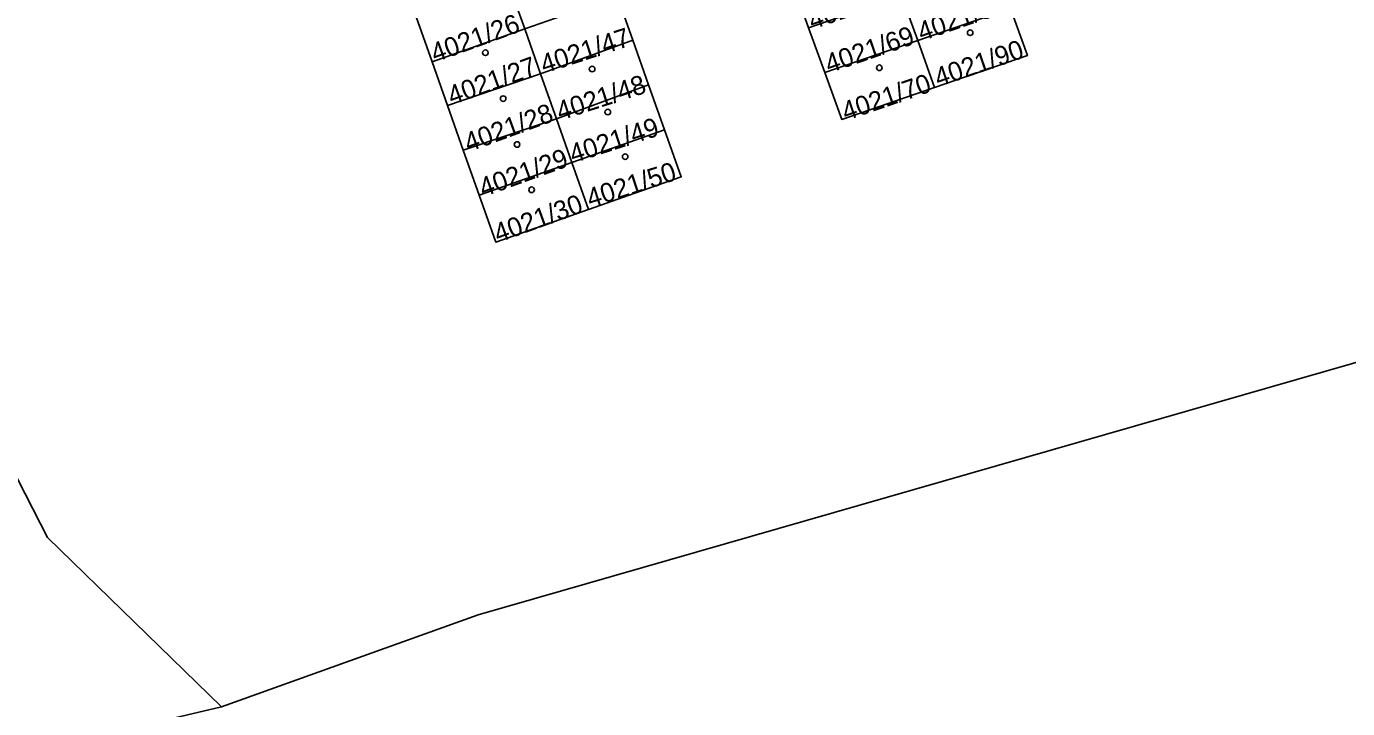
# Model space of a CAD drawing. Extents: x -869103 to -863415, y -1015889 to -1012477.
# Drawn here: x -868200.8 to -868118.2, y -1013994.1 to -1013951.4 of the extents above; entities that cross this region are included whole.
import ezdxf

# ---------------------------------------------------------------- set-up
doc = ezdxf.new("R2010")
doc.units = 0
for name, color, linetype in [('Hranice parcel', 7, 'Continuous'), ('Parcelní čísla', 7, 'Continuous'), ('Značky budov', 7, 'Continuous')]:
    doc.layers.add(name, color=color, linetype=linetype)

msp = doc.modelspace()

# ---------------------------------------------------------------- linework, layer by layer
at = {"layer": 'Hranice parcel'}
for p, q in [((-868152.89, -1013948.73), (-868151.89, -1013951.53)), ((-868169.64, -1013951.6), (-868170.61, -1013948.87)), ((-868169.64, -1013951.6), (-868163.85, -1013949.57)), ((-868162.88, -1013952.3), (-868163.85, -1013949.57)), ((-868151.89, -1013951.53), (-868146.08, -1013949.52)), ((-868145.07, -1013952.32), (-868146.08, -1013949.52)), ((-868145.07, -1013952.32), (-868139.27, -1013950.32)), ((-868176.42, -1013950.84), (-868175.43, -1013953.65)), ((-868175.43, -1013953.65), (-868169.64, -1013951.6)), ((-868168.65, -1013954.41), (-868169.64, -1013951.6)), ((-868151.89, -1013951.53), (-868150.88, -1013954.33)), ((-868168.65, -1013954.41), (-868162.88, -1013952.3)), ((-868161.89, -1013955.1), (-868162.88, -1013952.3)), ((-868150.88, -1013954.33), (-868145.07, -1013952.32)), ((-868144.01, -1013955.26), (-868145.07, -1013952.32)), ((-868175.43, -1013953.65), (-868174.47, -1013956.38)), ((-868174.47, -1013956.38), (-868168.65, -1013954.41)), ((-868167.66, -1013957.22), (-868168.65, -1013954.41)), ((-868167.66, -1013957.22), (-868161.89, -1013955.1)), ((-868160.89, -1013957.91), (-868161.89, -1013955.1)), ((-868174.47, -1013956.38), (-868173.48, -1013959.18)), ((-868173.48, -1013959.18), (-868167.66, -1013957.22)), ((-868166.69, -1013959.95), (-868167.66, -1013957.22)), ((-868166.69, -1013959.95), (-868160.89, -1013957.91)), ((-868173.48, -1013959.18), (-868172.49, -1013961.99)), ((-868172.49, -1013961.99), (-868166.69, -1013959.95)), ((-868165.65, -1013962.89), (-868166.69, -1013959.95))]:
    msp.add_line(p, q, dxfattribs=at)
for points in [[(-868242.56, -1013899.17), (-868199.47, -1013983.4), (-868188.6, -1013993.99)], [(-868144.01, -1013955.26), (-868138.21, -1013953.26), (-868139.27, -1013950.32)], [(-868150.88, -1013954.33), (-868149.82, -1013957.26), (-868144.01, -1013955.26)], [(-868165.65, -1013962.89), (-868159.85, -1013960.85), (-868160.89, -1013957.91)], [(-868188.6, -1013993.99), (-868172.56, -1013988.25), (-868087.14, -1013963.69), (-868048.49, -1013959.76)], [(-868172.49, -1013961.99), (-868171.45, -1013964.93), (-868165.65, -1013962.89)], [(-868188.6, -1013993.99), (-868275.65, -1014014.53), (-868312.56, -1014022.91), (-868404.33, -1014038.61), (-868523.03, -1014069.6), (-868528.66, -1014067.56), (-868561.58, -1014055.1), (-868580.35, -1014054.24), (-868590.41, -1014053.78), (-868595.86, -1014053.53), (-868631.45, -1014067.42)]]:
    msp.add_lwpolyline(points, dxfattribs=at)
at = {"layer": 'Značky budov'}
for centre in [(-868141.787, -1013951.839), (-868172.097, -1013953.089), (-868165.427, -1013954.109), (-868147.467, -1013954.029), (-868170.987, -1013955.959), (-868164.447, -1013956.799), (-868170.117, -1013958.829), (-868163.357, -1013959.589), (-868169.207, -1013961.659)]:
    msp.add_circle(centre, 0.175, dxfattribs=at)

# ---------------------------------------------------------------- texts
at = {"layer": 'Parcelní čísla'}
for s, rotation, p in [('4021/68', 19, (-868151.656, -1013951.652)), ('4021/89', 19, (-868144.826, -1013952.382)), ('4021/26', 20, (-868175.246, -1013953.709)), ('4021/47', 18, (-868168.426, -1013954.405)), ('4021/69', 19, (-868150.616, -1013954.382)), ('4021/90', 19, (-868143.776, -1013955.242)), ('4021/27', 20, (-868174.196, -1013956.379)), ('4021/48', 18, (-868167.426, -1013957.345)), ('4021/70', 19, (-868149.566, -1013957.362)), ('4021/28', 20, (-868173.156, -1013959.309)), ('4021/49', 18, (-868166.616, -1013960.015)), ('4021/29', 20, (-868172.226, -1013962.129)), ('4021/50', 18, (-868165.536, -1013962.795)), ('4021/30', 20, (-868171.306, -1013964.989))]:
    msp.add_text(s, height=1.19, rotation=rotation, dxfattribs=at).set_placement(p)

doc.saveas('drawing.dxf')
